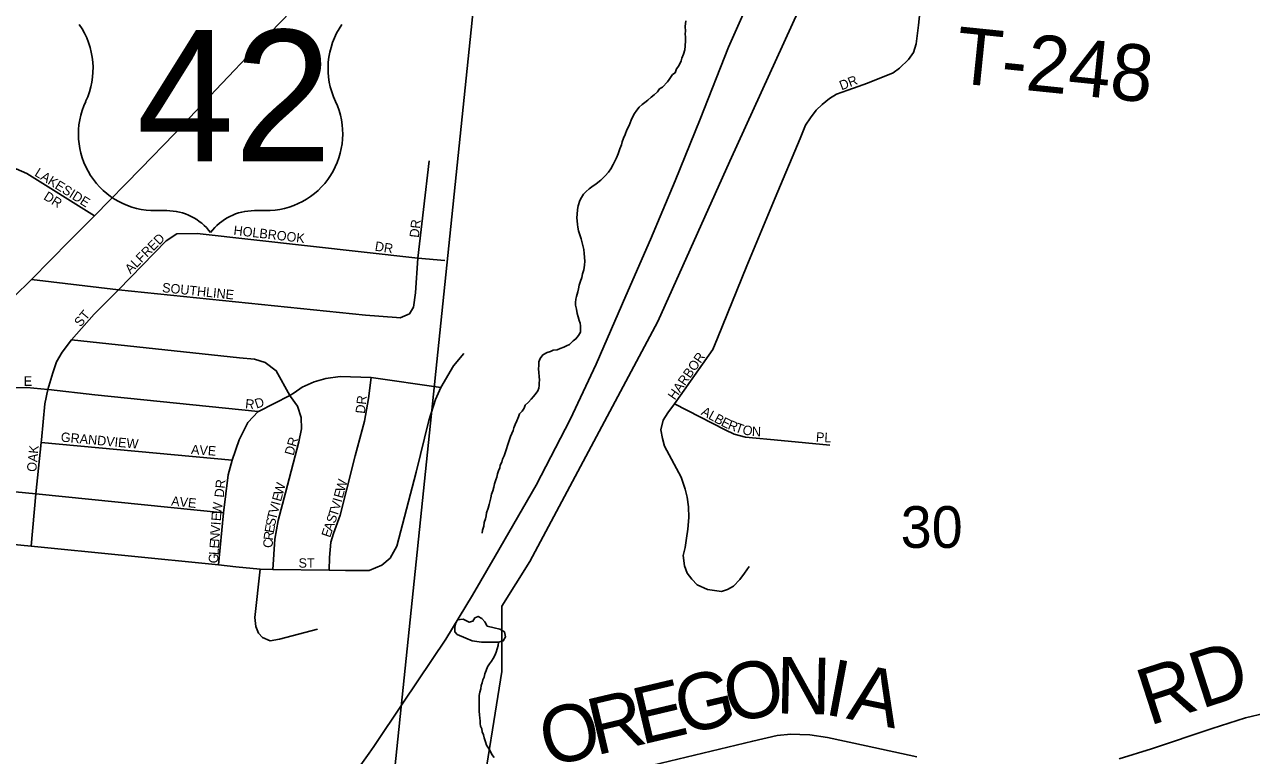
# Model space of a CAD drawing. Extents: x 0 to 1064, y 0 to 440.
# Drawn here: x 254.22 to 273.93, y 239.47 to 251.21 of the extents above; entities that cross this region are included whole.
import ezdxf

# ---------------------------------------------------------------- set-up
doc = ezdxf.new("R2010")
doc.units = 0
for name, color, linetype in [('GM_X_City_Street', 7, 'Continuous'), ('GM_X_City_Street_Text', 7, 'Continuous'), ('GM_X_Corporation', 7, 'Continuous'), ('GM_X_County_Road', 7, 'Continuous'), ('GM_X_County_Road_Text', 7, 'Continuous'), ('GM_X_Minor_Lake', 7, 'Continuous'), ('GM_X_Minor_River', 7, 'Continuous'), ('GM_X_Section', 7, 'Continuous'), ('GM_X_Section_Text', 7, 'Continuous'), ('GM_X_State_Route', 7, 'Continuous'), ('GM_X_Township_Road_Text', 7, 'Continuous'), ('GM_X_Township_Subdivision', 7, 'Continuous'), ('GM_X_Township_Subdivision_Text', 7, 'Continuous'), ('GM_X_US_Location', 7, 'Continuous'), ('GM_X_US_Route', 7, 'Continuous'), ('GM_X_US_Shield', 7, 'Continuous')]:
    doc.layers.add(name, color=color, linetype=linetype)

msp = doc.modelspace()

# ---------------------------------------------------------------- linework, layer by layer
at = {"layer": 'GM_X_City_Street'}
for points in [[(260.198, 246.502), (260.257, 246.498), (260.403, 246.56), (260.469, 246.67), (260.5, 246.901), (260.539, 247.454), (260.722, 249.018)], [(255.346, 248.135), (254.26, 248.818), (254.086, 248.892), (253.969, 248.807)], [(255.731, 246.949), (256.499, 247.732), (256.669, 247.849), (256.997, 247.854), (260.539, 247.454), (260.971, 247.418)], [(254.334, 247.113), (255.731, 246.949), (259.7, 246.538), (260.198, 246.502)], [(254.495, 244.54), (254.549, 245.118), (254.595, 245.349), (254.676, 245.612), (254.737, 245.792), (254.827, 245.946), (254.978, 246.147), (255.34, 246.557), (255.731, 246.949)], [(258.496, 245.233), (258.484, 245.25), (258.265, 245.647), (258.085, 245.782), (257.916, 245.832), (257.675, 245.858), (254.978, 246.147)], [(250.604, 243.215), (251.567, 243.111), (252.663, 242.99), (254.329, 242.83), (257.338, 242.532), (257.616, 242.5), (258.008, 242.464), (258.209, 242.457), (259.117, 242.447), (259.379, 242.439), (259.758, 242.439), (259.959, 242.526), (260.096, 242.64), (260.2, 242.833), (260.515, 244.022), (260.716, 244.85), (260.824, 245.184), (260.907, 245.381), (261.113, 245.726), (261.279, 245.927)], [(252.872, 245.655), (253.04, 245.438), (253.215, 245.282), (253.395, 245.221), (253.533, 245.218), (253.802, 245.308), (254.012, 245.372), (254.258, 245.377), (254.595, 245.349), (254.608, 245.348)], [(258.552, 245.295), (258.683, 245.382), (258.874, 245.47), (259.064, 245.522), (259.294, 245.557), (259.79, 245.537), (260.907, 245.381)], [(259.117, 242.447), (259.122, 242.648), (259.141, 242.894), (259.186, 243.037), (259.289, 243.331), (259.395, 243.728), (259.535, 244.284), (259.683, 244.84), (259.747, 245.205), (259.79, 245.537)], [(254.608, 245.348), (255.35, 245.259), (257.974, 244.993), (257.979, 244.996)], [(257.979, 244.996), (258.233, 245.12), (258.484, 245.25), (258.552, 245.295)], [(258.209, 242.457), (258.241, 242.942), (258.294, 243.244), (258.416, 243.688), (258.63, 244.506), (258.67, 244.713), (258.664, 244.898), (258.604, 245.078), (258.496, 245.233)], [(257.338, 242.532), (257.415, 243.368), (257.492, 243.977), (257.556, 244.21), (257.669, 244.541), (257.81, 244.816), (257.974, 244.993)], [(254.329, 242.83), (254.401, 243.672), (254.491, 244.495), (254.495, 244.54)], [(254.491, 244.495), (257.556, 244.21)], [(252.456, 243.868), (252.597, 243.816), (252.734, 243.805), (252.957, 243.808), (254.401, 243.672), (257.415, 243.368)], [(258.929, 241.497), (258.315, 241.335), (258.167, 241.312), (258.045, 241.365), (257.982, 241.436), (257.939, 241.539), (257.923, 241.687), (258.008, 242.464)]]:
    msp.add_lwpolyline(points, dxfattribs=at)
at = {"layer": 'GM_X_Corporation'}
msp.add_lwpolyline([(266.921, 252.024), (265.549, 249.014), (264.394, 246.44), (262.338, 242.585), (261.887, 241.867), (261.887, 240.821), (261.543, 238.647)], dxfattribs=at)
at = {"layer": 'GM_X_County_Road'}
for points in [[(271.808, 239.417), (272.325, 239.579), (273.298, 239.902), (273.833, 240.074), (274.149, 240.151)], [(262.305, 238.835), (265.919, 239.702), (266.314, 239.793), (266.53, 239.811), (266.677, 239.809), (266.835, 239.799), (267.12, 239.759), (267.739, 239.627), (268.557, 239.45)]]:
    msp.add_lwpolyline(points, dxfattribs=at)
at = {"layer": 'GM_X_Minor_Lake'}
for points in [[(261.836, 241.29), (261.911, 241.309), (261.949, 241.375), (261.933, 241.455), (261.855, 241.499), (261.764, 241.52), (261.655, 241.547), (261.614, 241.614), (261.567, 241.67), (261.506, 241.702), (261.457, 241.679), (261.425, 241.625), (261.364, 241.608), (261.268, 241.659), (261.176, 241.649), (261.151, 241.595), (261.131, 241.529), (261.135, 241.456), (261.171, 241.412)], [(261.171, 241.412), (261.309, 241.354), (261.412, 241.309), (261.563, 241.287), (261.836, 241.29)]]:
    msp.add_lwpolyline(points, dxfattribs=at)
at = {"layer": 'GM_X_Minor_River'}
for points in [[(263.199, 248.481), (263.243, 248.528), (263.293, 248.569), (263.337, 248.604), (263.405, 248.651), (263.48, 248.709), (263.549, 248.78), (263.6, 248.839), (263.638, 248.893), (263.677, 248.958), (263.703, 249.012), (263.729, 249.066), (263.756, 249.132), (263.783, 249.21), (263.809, 249.276), (263.823, 249.324), (263.843, 249.384), (263.87, 249.444), (263.896, 249.516), (263.935, 249.588), (263.968, 249.672), (263.995, 249.732), (264.021, 249.78), (264.059, 249.833), (264.097, 249.881), (264.141, 249.922), (264.185, 249.957), (264.235, 249.992), (264.285, 250.039), (264.335, 250.08), (264.391, 250.127), (264.423, 250.174), (264.467, 250.203), (264.549, 250.286), (264.575, 250.327), (264.632, 250.405), (264.675, 250.434), (264.696, 250.494), (264.734, 250.547), (264.767, 250.625), (264.781, 250.667), (264.807, 250.733), (264.827, 250.799), (264.836, 250.86), (264.839, 250.951), (264.84, 251.005), (264.836, 251.06), (264.837, 251.103), (264.834, 251.176), (264.843, 251.266)], [(261.571, 243.041), (261.578, 243.09), (261.599, 243.15), (261.607, 243.21), (261.627, 243.27), (261.635, 243.319), (261.642, 243.367), (261.669, 243.439), (261.683, 243.499), (261.711, 243.608), (261.725, 243.668), (261.745, 243.722), (261.759, 243.776), (261.773, 243.831), (261.794, 243.897), (261.807, 243.939), (261.821, 243.993), (261.835, 244.041), (261.855, 244.089), (261.862, 244.132), (261.888, 244.179), (261.902, 244.228), (261.928, 244.281), (261.942, 244.33), (261.962, 244.396), (261.982, 244.45), (262.002, 244.51), (262.03, 244.594), (262.049, 244.642), (262.069, 244.69), (262.083, 244.732), (262.103, 244.786), (262.129, 244.846), (262.156, 244.906), (262.175, 244.954), (262.213, 245.001), (262.246, 245.049), (262.265, 245.097), (262.316, 245.144), (262.36, 245.191), (262.398, 245.233), (262.442, 245.286), (262.468, 245.328), (262.481, 245.37), (262.489, 245.412), (262.49, 245.454), (262.492, 245.497), (262.488, 245.558), (262.483, 245.619), (262.479, 245.679), (262.481, 245.734), (262.483, 245.789), (262.503, 245.843), (262.548, 245.902), (262.616, 245.942), (262.671, 245.959), (262.714, 245.976), (262.776, 245.986), (262.825, 246.003), (262.886, 246.025), (262.93, 246.048), (262.973, 246.071), (263.036, 246.13), (263.08, 246.159), (263.118, 246.212), (263.15, 246.266), (263.152, 246.321), (263.154, 246.369), (263.149, 246.412), (263.132, 246.455), (263.116, 246.516), (263.099, 246.565), (263.089, 246.638), (263.073, 246.7), (263.074, 246.742), (263.076, 246.797), (263.09, 246.839), (263.111, 246.917), (263.118, 246.965), (263.132, 247.02), (263.153, 247.086), (263.173, 247.146), (263.187, 247.206), (263.207, 247.266), (263.216, 247.345), (263.224, 247.405), (263.21, 247.533), (263.206, 247.594), (263.179, 247.704), (263.163, 247.766), (263.135, 247.845), (263.118, 247.895), (263.108, 247.956), (263.104, 247.998), (263.095, 248.108), (263.097, 248.156), (263.105, 248.235), (263.113, 248.296), (263.14, 248.38), (263.166, 248.428), (263.199, 248.481)], [(261.763, 239.44), (261.728, 239.484), (261.705, 239.533), (261.676, 239.588), (261.641, 239.638), (261.625, 239.687), (261.603, 239.755), (261.592, 239.804), (261.575, 239.847), (261.565, 239.896), (261.548, 239.939), (261.543, 239.981), (261.538, 240.024), (261.534, 240.067), (261.529, 240.121), (261.525, 240.182), (261.527, 240.225), (261.522, 240.279), (261.524, 240.322), (261.526, 240.377), (261.527, 240.431), (261.535, 240.486), (261.549, 240.54), (261.557, 240.594), (261.571, 240.636), (261.585, 240.684), (261.604, 240.726), (261.618, 240.781), (261.638, 240.835), (261.658, 240.895), (261.69, 240.942), (261.722, 240.984), (261.748, 241.026), (261.774, 241.073), (261.8, 241.127), (261.814, 241.181), (261.828, 241.236), (261.836, 241.29)]]:
    msp.add_lwpolyline(points, dxfattribs=at)
at = {"layer": 'GM_X_Section'}
for points in [[(246.002, 254.147), (261.545, 252.577), (259.813, 235.795), (244.181, 237.481)], [(261.545, 252.577), (262.096, 252.537), (277.718, 251.02), (276.183, 234.07), (259.813, 235.795)]]:
    msp.add_lwpolyline(points, close=True, dxfattribs=at)
at = {"layer": 'GM_X_State_Route'}
for points in [[(259.83, 239.614), (260.308, 240.327), (260.987, 241.338), (261.42, 242.045), (261.783, 242.672), (262.438, 243.808), (262.984, 244.867), (263.405, 245.753), (263.881, 246.85), (264.278, 247.758), (264.674, 248.7), (265.074, 249.686), (265.531, 250.843), (266.106, 252.148)], [(257.332, 235.946), (257.392, 236.035), (257.422, 236.08), (257.964, 236.852), (258.556, 237.747), (259.024, 238.481), (259.758, 239.506), (259.83, 239.614)]]:
    msp.add_lwpolyline(points, dxfattribs=at)
at = {"layer": 'GM_X_Township_Subdivision'}
for points in [[(265.824, 247.331), (266.279, 248.423), (266.682, 249.377), (266.766, 249.593), (266.845, 249.71), (266.938, 249.834), (267.037, 249.921), (267.152, 250.018), (267.266, 250.089), (267.446, 250.151), (267.615, 250.214), (267.761, 250.266), (268.177, 250.434), (268.276, 250.509), (268.422, 250.644), (268.499, 250.76), (268.543, 250.895), (268.584, 251.198), (268.658, 251.904)], [(265.861, 242.506), (265.788, 242.397), (265.713, 242.296), (265.608, 242.191), (265.515, 242.134), (265.415, 242.102), (265.192, 242.136), (265.026, 242.209), (264.939, 242.3), (264.864, 242.399), (264.822, 242.514), (264.803, 242.68), (264.832, 242.809), (264.854, 242.961), (264.876, 243.106), (264.894, 243.29), (264.886, 243.462), (264.868, 243.618), (264.836, 243.749), (264.803, 243.844), (264.767, 243.937), (264.5, 244.439), (264.47, 244.562), (264.444, 244.699), (264.482, 244.855), (264.553, 244.97), (264.664, 245.118), (264.751, 245.247), (265.277, 245.991), (265.355, 246.169), (265.824, 247.331)], [(267.157, 244.451), (266.374, 244.53), (265.804, 244.58), (265.622, 244.629), (265.475, 244.699), (264.664, 245.118)]]:
    msp.add_lwpolyline(points, dxfattribs=at)
at = {"layer": 'GM_X_US_Route'}
msp.add_lwpolyline([(250.703, 243.483), (250.779, 243.569), (251.266, 244.048), (251.597, 244.374), (251.873, 244.652), (252.426, 245.218), (252.872, 245.655), (253.091, 245.864), (253.758, 246.557), (254.334, 247.113), (254.943, 247.732), (255.346, 248.135), (256.092, 248.897), (256.632, 249.453), (257.297, 250.157), (257.997, 250.897), (258.669, 251.592), (259.297, 252.245), (259.76, 252.73)], dxfattribs=at)
at = {"layer": 'GM_X_US_Shield'}
for p, q in [((256.331, 248.219), (256.506, 248.219)), ((257.913, 248.219), (258.088, 248.219))]:
    msp.add_line(p, q, dxfattribs=at)
for centre, radius, start, end in [((254.092, 250.502), 1.23, 334.5471, 35.0009), ((260.327, 250.502), 1.23, 144.9991, 205.4529), ((256.317, 249.449), 1.23, 154.8319, 270.6383), ((258.102, 249.449), 1.23, 269.3617, 25.1681), ((256.506, 247.34), 0.879, 36.8699, 90), ((257.913, 247.34), 0.879, 90, 143.1301)]:
    msp.add_arc(centre, radius, start, end, dxfattribs=at)

# ---------------------------------------------------------------- texts
at = {"layer": 'GM_X_City_Street_Text'}
for s, height, rotation, p in [('LAKESIDE', 0.1515, 328.1741, (254.371, 248.787)), ('DR', 0.1515, 328.0032, (254.515, 248.409)), ('HOLBROOK', 0.1515, 353.3685, (257.573, 247.831)), ('DR', 0.1515, 83.9946, (260.555, 247.779)), ('ALFRED', 0.1515, 44.9971, (255.923, 247.197)), ('DR', 0.1515, 351.0215, (259.841, 247.578)), ('SOUTHLINE', 0.1515, 354.0689, (256.426, 246.911)), ('ST', 0.1515, 50.2016, (255.121, 246.341)), ('E', 0.152, 0, (254.209, 245.405)), ('R', 0.152, 353.7939, (257.76, 245.045)), ('D', 0.152, 17.9581, (257.947, 245.039)), ('DR', 0.1515, 83.9934, (259.688, 244.953)), ('GRANDVIEW', 0.1515, 354.6857, (254.799, 244.511)), ('OAK', 0.1515, 84.2858, (254.408, 244.019)), ('AVE', 0.1515, 356.0569, (256.892, 244.311)), ('DR', 0.1515, 74.474, (258.542, 244.277)), ('DR', 0.1515, 83.9946, (257.421, 243.606)), ('W', 0.152, 74.7499, (258.368, 243.641)), ('W', 0.152, 74.4102, (259.36, 243.693)), ('AVE', 0.1515, 354.0969, (256.572, 243.485)), ('E', 0.152, 74.7353, (258.34, 243.538)), ('E', 0.152, 74.4188, (259.331, 243.591)), ('W', 0.152, 81.9531, (257.38, 243.334)), ('V', 0.152, 74.8292, (258.288, 243.345)), ('I', 0.152, 74.7334, (258.323, 243.474)), ('T', 0.152, 72.62, (259.244, 243.291)), ('V', 0.152, 74.3315, (259.277, 243.398)), ('I', 0.152, 74.3908, (259.313, 243.526)), ('E', 0.152, 85.8171, (257.373, 243.23)), ('S', 0.152, 79.1991, (258.243, 243.14)), ('T', 0.152, 76.0101, (258.262, 243.242)), ('S', 0.152, 70.9949, (259.207, 243.186)), ('N', 0.152, 86.2164, (257.351, 242.898)), ('V', 0.152, 86.2164, (257.359, 243.031)), ('I', 0.152, 86.1946, (257.368, 243.164)), ('R', 0.152, 82.8659, (258.21, 242.918)), ('E', 0.152, 80.1693, (258.225, 243.035)), ('E', 0.152, 70.9949, (259.129, 242.959)), ('A', 0.152, 71.0232, (259.164, 243.06)), ('E', 0.152, 86.2277, (257.344, 242.791)), ('C', 0.152, 88.6887, (258.208, 242.802)), ('G', 0.152, 86.2164, (257.328, 242.552)), ('L', 0.152, 86.241, (257.337, 242.685)), ('ST', 0.1515, 0, (258.623, 242.485))]:
    msp.add_text(s, height=height, rotation=rotation, dxfattribs=at).set_placement(p)
at = {"layer": 'GM_X_County_Road_Text'}
for s, height, rotation, p in [('RD', 0.9091, 17.9679, (272.286, 239.943)), ('N', 0.909, 358.7614, (266.287, 240.147)), ('O', 0.909, 12.5252, (265.563, 239.979)), ('I', 0.909, 349.4019, (267.047, 240.134)), ('A', 0.909, 348.3136, (267.41, 240.066)), ('E', 0.909, 13.2837, (264.126, 239.64)), ('G', 0.909, 13.2799, (264.788, 239.796)), ('R', 0.909, 13.2874, (263.399, 239.468)), ('O', 0.909, 13.287, (262.62, 239.284))]:
    msp.add_text(s, height=height, rotation=rotation, dxfattribs=at).set_placement(p)
at = {"layer": 'GM_X_Section_Text'}
msp.add_text('30', height=0.6697, rotation=0, dxfattribs=at).set_placement((268.296, 242.804))
at = {"layer": 'GM_X_Township_Road_Text'}
msp.add_text('T-248', height=0.9091, rotation=354.1807, dxfattribs=at).set_placement((269.145, 250.273))
at = {"layer": 'GM_X_Township_Subdivision_Text'}
for s, height, rotation, p in [('DR', 0.1515, 21.2528, (267.346, 250.15)), ('HARBOR', 0.1515, 55.0074, (264.667, 245.167)), ('A', 0.152, 331.3424, (265.077, 244.948)), ('L', 0.152, 331.3328, (265.194, 244.884)), ('B', 0.152, 331.3275, (265.287, 244.833)), ('E', 0.152, 333.1615, (265.397, 244.773)), ('R', 0.152, 339.0883, (265.508, 244.718)), ('T', 0.152, 340.6743, (265.624, 244.673)), ('O', 0.152, 347.4322, (265.744, 244.633)), ('N', 0.152, 357.7635, (265.903, 244.6)), ('PL', 0.1515, 356.4254, (266.931, 244.511))]:
    msp.add_text(s, height=height, rotation=rotation, dxfattribs=at).set_placement(p)
at = {"layer": 'GM_X_US_Location'}
for s in ['0', '/']:
    msp.add_text(s, height=0.00303, dxfattribs=at).set_placement((257.209, 250.048))
msp.add_text('42', height=0.00303, rotation=0, dxfattribs=at).set_placement((256.583, 249.421))
at = {"layer": 'GM_X_US_Shield'}
msp.add_text('42', height=2.1094, dxfattribs=at).set_placement((256.022, 249.01))

doc.saveas('drawing.dxf')
